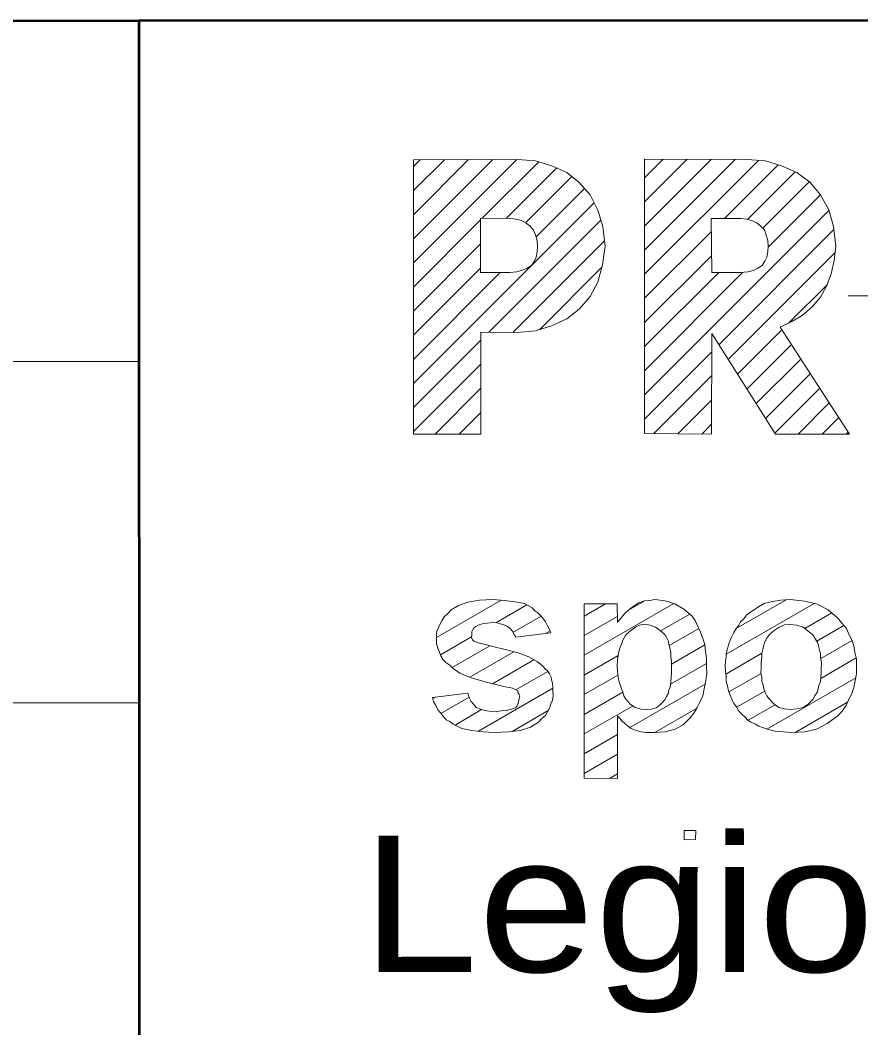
# Model space of a CAD drawing. Extents: x -670514 to -669423, y -1130798 to -1130123.
# Drawn here: x -670181.3 to -670176.37, y -1130779.48 to -1130773.57 of the extents above; entities that cross this region are included whole.
import ezdxf
from ezdxf.enums import TextEntityAlignment as Align

# ---------------------------------------------------------------- set-up
doc = ezdxf.new("R2010")
doc.units = 0
doc.header["$LTSCALE"] = 0.24
doc.layers.add('61', color=7, linetype='Continuous', lineweight=13)

msp = doc.modelspace()

# ---------------------------------------------------------------- linework, layer by layer
at = {"layer": '61', "lineweight": 53}
msp.add_line((-670180.6, -1130793.573), (-670180.605, -1130773.571), dxfattribs=at)
at = {"layer": '61'}
for p, q in [((-670178.996, -1130774.711), (-670178.673, -1130774.387)), ((-670178.996, -1130774.852), (-670178.531, -1130774.387)), ((-670178.996, -1130774.993), (-670178.39, -1130774.387)), ((-670178.996, -1130774.428), (-670178.956, -1130774.388)), ((-670178.996, -1130774.569), (-670178.814, -1130774.388)), ((-670178.592, -1130774.731), (-670178.261, -1130774.4)), ((-670177.64, -1130774.494), (-670177.531, -1130774.385)), ((-670177.64, -1130774.635), (-670177.39, -1130774.385)), ((-670177.64, -1130774.777), (-670177.249, -1130774.386)), ((-670177.64, -1130774.918), (-670177.108, -1130774.386)), ((-670177.64, -1130775.06), (-670176.972, -1130774.392)), ((-670177.171, -1130774.732), (-670176.856, -1130774.417)), ((-670178.452, -1130774.732), (-670178.156, -1130774.437)), ((-670178.338, -1130774.759), (-670178.066, -1130774.487)), ((-670177.036, -1130774.738), (-670176.756, -1130774.459)), ((-670176.946, -1130774.79), (-670176.674, -1130774.518)), ((-670178.276, -1130774.84), (-670177.993, -1130774.556)), ((-670176.916, -1130774.901), (-670176.609, -1130774.594)), ((-670178.996, -1130775.701), (-670177.936, -1130774.641)), ((-670177.641, -1130775.767), (-670176.559, -1130774.685)), ((-670178.996, -1130775.135), (-670178.602, -1130774.741)), ((-670178.553, -1130775.399), (-670177.897, -1130774.743)), ((-670177.641, -1130775.201), (-670177.248, -1130774.809)), ((-670177.205, -1130775.473), (-670176.529, -1130774.797)), ((-670178.996, -1130775.276), (-670178.602, -1130774.882)), ((-670178.413, -1130775.401), (-670177.876, -1130774.863)), ((-670177.641, -1130775.343), (-670177.246, -1130774.949)), ((-670177.15, -1130775.559), (-670176.523, -1130774.933)), ((-670178.255, -1130775.383), (-670177.89, -1130775.019)), ((-670178.996, -1130775.418), (-670178.602, -1130775.024)), ((-670178.996, -1130775.559), (-670178.487, -1130775.05)), ((-670177.641, -1130775.626), (-670177.063, -1130775.048)), ((-670177.641, -1130775.484), (-670177.205, -1130775.049)), ((-670176.795, -1130775.346), (-670176.568, -1130775.119)), ((-670176.446, -1130775.187), (-670175.749, -1130775.187)), ((-670177.095, -1130775.646), (-670176.835, -1130775.386)), ((-670178.996, -1130775.842), (-670178.6, -1130775.446)), ((-670177.04, -1130775.733), (-670176.779, -1130775.472)), ((-670177.641, -1130775.909), (-670177.246, -1130775.514)), ((-670220.607, -1130775.584), (-670180.602, -1130775.571)), ((-670178.996, -1130775.983), (-670178.6, -1130775.588)), ((-670176.985, -1130775.819), (-670176.724, -1130775.557)), ((-670177.586, -1130775.995), (-670177.247, -1130775.656)), ((-670176.931, -1130775.906), (-670176.668, -1130775.643)), ((-670178.869, -1130775.998), (-670178.601, -1130775.729)), ((-670176.876, -1130775.992), (-670176.612, -1130775.729)), ((-670177.445, -1130775.996), (-670177.247, -1130775.798)), ((-670176.739, -1130775.997), (-670176.557, -1130775.815)), ((-670178.728, -1130775.998), (-670178.601, -1130775.871)), ((-670176.598, -1130775.998), (-670176.501, -1130775.901)), ((-670177.304, -1130775.997), (-670177.248, -1130775.94)), ((-670176.457, -1130775.998), (-670176.446, -1130775.986)), ((-670178.861, -1130777.19), (-670178.482, -1130776.971)), ((-670177.102, -1130777.139), (-670176.809, -1130776.97)), ((-670178.513, -1130777.104), (-670178.331, -1130776.999)), ((-670177.994, -1130777.295), (-670177.468, -1130776.992)), ((-670177.994, -1130777.065), (-670177.87, -1130776.993)), ((-670177.734, -1130777.03), (-670177.642, -1130776.977)), ((-670177.162, -1130777.289), (-670176.646, -1130776.991)), ((-670178.412, -1130777.162), (-670178.247, -1130777.066)), ((-670177.994, -1130777.18), (-670177.799, -1130777.068)), ((-670177.546, -1130777.152), (-670177.375, -1130777.054)), ((-670176.7, -1130777.138), (-670176.542, -1130777.047)), ((-670177.495, -1130777.238), (-670177.322, -1130777.139)), ((-670176.63, -1130777.213), (-670176.471, -1130777.121)), ((-670178.838, -1130777.292), (-670178.655, -1130777.186)), ((-670178.221, -1130777.167), (-670178.194, -1130777.152)), ((-670176.607, -1130777.315), (-670176.423, -1130777.209)), ((-670178.768, -1130777.367), (-670178.547, -1130777.24)), ((-670177.483, -1130777.347), (-670177.287, -1130777.234)), ((-670178.666, -1130777.424), (-670178.407, -1130777.274)), ((-670178.532, -1130777.462), (-670178.289, -1130777.321)), ((-670177.994, -1130777.411), (-670177.795, -1130777.296)), ((-670177.163, -1130777.405), (-670176.953, -1130777.283)), ((-670176.607, -1130777.431), (-670176.398, -1130777.31)), ((-670177.488, -1130777.465), (-670177.277, -1130777.343)), ((-670178.395, -1130777.498), (-670178.208, -1130777.39)), ((-670177.994, -1130777.526), (-670177.796, -1130777.412)), ((-670177.146, -1130777.51), (-670176.957, -1130777.402)), ((-670176.922, -1130777.728), (-670176.401, -1130777.427)), ((-670178.615, -1130777.741), (-670178.178, -1130777.489)), ((-670177.727, -1130777.719), (-670177.285, -1130777.464)), ((-670177.1, -1130777.6), (-670176.935, -1130777.505)), ((-670178.882, -1130777.549), (-670178.867, -1130777.54)), ((-670178.835, -1130777.637), (-670178.669, -1130777.541)), ((-670177.994, -1130777.642), (-670177.767, -1130777.511)), ((-670220.607, -1130777.585), (-670180.607, -1130777.574)), ((-670178.752, -1130777.705), (-670178.596, -1130777.614)), ((-670178.417, -1130777.742), (-670178.205, -1130777.62)), ((-670177.994, -1130777.757), (-670177.708, -1130777.592)), ((-670177.579, -1130777.749), (-670177.336, -1130777.608)), ((-670177.033, -1130777.676), (-670176.875, -1130777.585)), ((-670176.757, -1130777.748), (-670176.45, -1130777.571)), ((-670177.994, -1130777.873), (-670177.799, -1130777.76)), ((-670177.994, -1130777.988), (-670177.799, -1130777.876)), ((-670177.845, -1130778.018), (-670177.799, -1130777.991))]:
    msp.add_line(p, q, dxfattribs=at)
at = {"layer": '61', "lineweight": 53}
msp.add_lwpolyline([(-670220.601, -1130793.585), (-670160.604, -1130793.566), (-670160.605, -1130773.569), (-670220.604, -1130773.581)], close=True, dxfattribs=at)
at = {"layer": '61'}
for points in [[(-670178.385, -1130774.387), (-670178.996, -1130774.388), (-670178.996, -1130775.998), (-670178.601, -1130775.998), (-670178.6, -1130775.399), (-670178.386, -1130775.401), (-670178.279, -1130775.391), (-670178.186, -1130775.362), (-670178.097, -1130775.321), (-670178.023, -1130775.265), (-670177.959, -1130775.191), (-670177.915, -1130775.107), (-670177.886, -1130775.005), (-670177.872, -1130774.894), (-670177.885, -1130774.78), (-670177.915, -1130774.683), (-670177.96, -1130774.593), (-670178.025, -1130774.52), (-670178.096, -1130774.463), (-670178.185, -1130774.424), (-670178.28, -1130774.394)], [(-670177.037, -1130774.386), (-670177.64, -1130774.385), (-670177.641, -1130775.995), (-670177.248, -1130775.997), (-670177.246, -1130775.407), (-670176.873, -1130775.997), (-670176.438, -1130775.998), (-670176.845, -1130775.37), (-670176.776, -1130775.337), (-670176.715, -1130775.301), (-670176.659, -1130775.252), (-670176.608, -1130775.195), (-670176.572, -1130775.13), (-670176.545, -1130775.057), (-670176.528, -1130774.979), (-670176.519, -1130774.894), (-670176.531, -1130774.78), (-670176.56, -1130774.681), (-670176.609, -1130774.593), (-670176.671, -1130774.52), (-670176.747, -1130774.463), (-670176.836, -1130774.423), (-670176.931, -1130774.395)], [(-670178.602, -1130775.05), (-670178.602, -1130774.731), (-670178.429, -1130774.732), (-670178.393, -1130774.736), (-670178.362, -1130774.745), (-670178.335, -1130774.761), (-670178.312, -1130774.778), (-670178.292, -1130774.802), (-670178.279, -1130774.829), (-670178.271, -1130774.862), (-670178.268, -1130774.895), (-670178.27, -1130774.928), (-670178.276, -1130774.959), (-670178.287, -1130774.984), (-670178.304, -1130775.008), (-670178.329, -1130775.025), (-670178.357, -1130775.036), (-670178.39, -1130775.045), (-670178.43, -1130775.05)], [(-670176.918, -1130774.862), (-670176.915, -1130774.894), (-670176.918, -1130774.926), (-670176.923, -1130774.96), (-670176.934, -1130774.983), (-670176.95, -1130775.008), (-670176.976, -1130775.025), (-670177.003, -1130775.037), (-670177.035, -1130775.046), (-670177.077, -1130775.049), (-670177.245, -1130775.049), (-670177.249, -1130774.732), (-670177.076, -1130774.732), (-670177.041, -1130774.737), (-670177.007, -1130774.746), (-670176.979, -1130774.76), (-670176.958, -1130774.777), (-670176.937, -1130774.8), (-670176.926, -1130774.83)], [(-670177.407, -1130778.323), (-670177.34, -1130778.324), (-670177.341, -1130778.375), (-670177.407, -1130778.378)]]:
    msp.add_lwpolyline(points, close=True, dxfattribs=at)
for points in [[(-670178.884, -1130777.542), (-670178.676, -1130777.517), (-670178.669, -1130777.543), (-670178.657, -1130777.567), (-670178.644, -1130777.582), (-670178.628, -1130777.602), (-670178.609, -1130777.61), (-670178.584, -1130777.618), (-670178.552, -1130777.624), (-670178.518, -1130777.627), (-670178.482, -1130777.622), (-670178.45, -1130777.62), (-670178.421, -1130777.611), (-670178.397, -1130777.603), (-670178.387, -1130777.591), (-670178.381, -1130777.576), (-670178.377, -1130777.558), (-670178.373, -1130777.541), (-670178.372, -1130777.533), (-670178.376, -1130777.526), (-670178.384, -1130777.513), (-670178.383, -1130777.503), (-670178.396, -1130777.498), (-670178.414, -1130777.488), (-670178.432, -1130777.484), (-670178.458, -1130777.481), (-670178.568, -1130777.453), (-670178.658, -1130777.427), (-670178.723, -1130777.4), (-670178.764, -1130777.371), (-670178.783, -1130777.354), (-670178.805, -1130777.337), (-670178.821, -1130777.322), (-670178.836, -1130777.298), (-670178.843, -1130777.277), (-670178.853, -1130777.253), (-670178.861, -1130777.227), (-670178.861, -1130777.201), (-670178.861, -1130777.176), (-670178.858, -1130777.154), (-670178.849, -1130777.132), (-670178.84, -1130777.111), (-670178.827, -1130777.089), (-670178.815, -1130777.07), (-670178.794, -1130777.05), (-670178.775, -1130777.028), (-670178.732, -1130777.004), (-670178.677, -1130776.983), (-670178.608, -1130776.972), (-670178.53, -1130776.968), (-670178.462, -1130776.973), (-670178.399, -1130776.981), (-670178.344, -1130776.992), (-670178.299, -1130777.017), (-670178.283, -1130777.034), (-670178.267, -1130777.046), (-670178.251, -1130777.061), (-670178.233, -1130777.083), (-670178.222, -1130777.098), (-670178.211, -1130777.118), (-670178.197, -1130777.144), (-670178.19, -1130777.163), (-670178.396, -1130777.188), (-670178.406, -1130777.173), (-670178.417, -1130777.151), (-670178.429, -1130777.139), (-670178.445, -1130777.127), (-670178.46, -1130777.119), (-670178.479, -1130777.112), (-670178.504, -1130777.105), (-670178.531, -1130777.103), (-670178.564, -1130777.107), (-670178.592, -1130777.11), (-670178.616, -1130777.118), (-670178.629, -1130777.127), (-670178.641, -1130777.135), (-670178.649, -1130777.147), (-670178.653, -1130777.155), (-670178.654, -1130777.163), (-670178.654, -1130777.179), (-670178.655, -1130777.191), (-670178.65, -1130777.204), (-670178.641, -1130777.212), (-670178.616, -1130777.222), (-670178.576, -1130777.232), (-670178.522, -1130777.246), (-670178.458, -1130777.261), (-670178.381, -1130777.281), (-670178.319, -1130777.305), (-670178.271, -1130777.331), (-670178.239, -1130777.358), (-670178.222, -1130777.376), (-670178.21, -1130777.387), (-670178.197, -1130777.404), (-670178.189, -1130777.424), (-670178.187, -1130777.439), (-670178.181, -1130777.458), (-670178.178, -1130777.483), (-670178.178, -1130777.503), (-670178.177, -1130777.533), (-670178.181, -1130777.558)], [(-670178.884, -1130777.542), (-670178.676, -1130777.517), (-670178.669, -1130777.543), (-670178.657, -1130777.567), (-670178.644, -1130777.582), (-670178.628, -1130777.602), (-670178.609, -1130777.61), (-670178.584, -1130777.618), (-670178.552, -1130777.624), (-670178.518, -1130777.627), (-670178.482, -1130777.622), (-670178.45, -1130777.62), (-670178.421, -1130777.611), (-670178.397, -1130777.603), (-670178.387, -1130777.591), (-670178.381, -1130777.576), (-670178.377, -1130777.558), (-670178.373, -1130777.541), (-670178.372, -1130777.533), (-670178.376, -1130777.526), (-670178.384, -1130777.513), (-670178.383, -1130777.503), (-670178.396, -1130777.498), (-670178.414, -1130777.488), (-670178.432, -1130777.484), (-670178.458, -1130777.481), (-670178.568, -1130777.453), (-670178.658, -1130777.427), (-670178.723, -1130777.4), (-670178.764, -1130777.371), (-670178.783, -1130777.354), (-670178.805, -1130777.337), (-670178.821, -1130777.322), (-670178.836, -1130777.298), (-670178.843, -1130777.277), (-670178.853, -1130777.253), (-670178.861, -1130777.227), (-670178.861, -1130777.201), (-670178.861, -1130777.176), (-670178.858, -1130777.154), (-670178.849, -1130777.132), (-670178.84, -1130777.111), (-670178.827, -1130777.089), (-670178.815, -1130777.07), (-670178.794, -1130777.05), (-670178.775, -1130777.028), (-670178.732, -1130777.004), (-670178.677, -1130776.983), (-670178.608, -1130776.972), (-670178.53, -1130776.968), (-670178.462, -1130776.973), (-670178.399, -1130776.981), (-670178.344, -1130776.992), (-670178.299, -1130777.017), (-670178.283, -1130777.034), (-670178.267, -1130777.046), (-670178.251, -1130777.061), (-670178.233, -1130777.083), (-670178.222, -1130777.098), (-670178.211, -1130777.118), (-670178.197, -1130777.144), (-670178.19, -1130777.163), (-670178.396, -1130777.188), (-670178.406, -1130777.173), (-670178.417, -1130777.151), (-670178.429, -1130777.139), (-670178.445, -1130777.127), (-670178.46, -1130777.119), (-670178.479, -1130777.112), (-670178.504, -1130777.105), (-670178.531, -1130777.103), (-670178.564, -1130777.107), (-670178.592, -1130777.11), (-670178.616, -1130777.118), (-670178.629, -1130777.127), (-670178.641, -1130777.135), (-670178.649, -1130777.147), (-670178.653, -1130777.155), (-670178.654, -1130777.163), (-670178.654, -1130777.179), (-670178.655, -1130777.191), (-670178.65, -1130777.204), (-670178.641, -1130777.212), (-670178.616, -1130777.222), (-670178.576, -1130777.232), (-670178.522, -1130777.246), (-670178.458, -1130777.261), (-670178.381, -1130777.281), (-670178.319, -1130777.305), (-670178.271, -1130777.331), (-670178.239, -1130777.358), (-670178.222, -1130777.376), (-670178.21, -1130777.387), (-670178.197, -1130777.404), (-670178.189, -1130777.424), (-670178.187, -1130777.439), (-670178.181, -1130777.458), (-670178.178, -1130777.483), (-670178.178, -1130777.503), (-670178.177, -1130777.533), (-670178.181, -1130777.558)], [(-670177.313, -1130777.159), (-670177.299, -1130777.196), (-670177.287, -1130777.232), (-670177.282, -1130777.273), (-670177.276, -1130777.314), (-670177.277, -1130777.358), (-670177.274, -1130777.406), (-670177.283, -1130777.452), (-670177.291, -1130777.492), (-670177.299, -1130777.533), (-670177.316, -1130777.571), (-670177.332, -1130777.602), (-670177.352, -1130777.635), (-670177.373, -1130777.662), (-670177.413, -1130777.704), (-670177.461, -1130777.728), (-670177.519, -1130777.744), (-670177.579, -1130777.749), (-670177.608, -1130777.748), (-670177.632, -1130777.748), (-670177.66, -1130777.744), (-670177.69, -1130777.736), (-670177.719, -1130777.724), (-670177.743, -1130777.708), (-670177.77, -1130777.684), (-670177.799, -1130777.651), (-670177.799, -1130778.018), (-670177.994, -1130778.017), (-670177.994, -1130776.993), (-670177.8, -1130776.993), (-670177.799, -1130777.101), (-670177.778, -1130777.075), (-670177.755, -1130777.05), (-670177.73, -1130777.026), (-670177.702, -1130777.005), (-670177.674, -1130776.988), (-670177.64, -1130776.976), (-670177.61, -1130776.974), (-670177.58, -1130776.968), (-670177.52, -1130776.976)], [(-670177.162, -1130777.419), (-670177.165, -1130777.39), (-670177.167, -1130777.358), (-670177.166, -1130777.329), (-670177.161, -1130777.306), (-670177.162, -1130777.283), (-670177.153, -1130777.258), (-670177.148, -1130777.233), (-670177.139, -1130777.206), (-670177.13, -1130777.188), (-670177.117, -1130777.162), (-670177.104, -1130777.142), (-670177.087, -1130777.118), (-670177.077, -1130777.098), (-670177.058, -1130777.082), (-670177.043, -1130777.06), (-670177.023, -1130777.045), (-670177.003, -1130777.033), (-670176.981, -1130777.016), (-670176.938, -1130776.992), (-670176.889, -1130776.98), (-670176.84, -1130776.972), (-670176.786, -1130776.968), (-670176.701, -1130776.977), (-670176.628, -1130776.996), (-670176.563, -1130777.029)], [(-670177.52, -1130776.976), (-670177.463, -1130776.993), (-670177.41, -1130777.024), (-670177.361, -1130777.066), (-670177.344, -1130777.092), (-670177.328, -1130777.127), (-670177.313, -1130777.159)], [(-670176.563, -1130777.029), (-670176.506, -1130777.077), (-670176.483, -1130777.106), (-670176.456, -1130777.138), (-670176.441, -1130777.171), (-670176.425, -1130777.204), (-670176.412, -1130777.24), (-670176.407, -1130777.276), (-670176.397, -1130777.316), (-670176.397, -1130777.357), (-670176.397, -1130777.404), (-670176.404, -1130777.445), (-670176.412, -1130777.484), (-670176.426, -1130777.526), (-670176.444, -1130777.556), (-670176.457, -1130777.589), (-670176.482, -1130777.623), (-670176.506, -1130777.65), (-670176.569, -1130777.695), (-670176.632, -1130777.729), (-670176.701, -1130777.745), (-670176.776, -1130777.749), (-670176.828, -1130777.744), (-670176.875, -1130777.741), (-670176.926, -1130777.727), (-670176.97, -1130777.711), (-670176.99, -1130777.699), (-670177.016, -1130777.688), (-670177.034, -1130777.676), (-670177.05, -1130777.658), (-670177.072, -1130777.638), (-670177.088, -1130777.623), (-670177.101, -1130777.598), (-670177.116, -1130777.579), (-670177.128, -1130777.553), (-670177.139, -1130777.53), (-670177.148, -1130777.503), (-670177.153, -1130777.477), (-670177.161, -1130777.447), (-670177.162, -1130777.419)], [(-670177.482, -1130777.331), (-670177.487, -1130777.305), (-670177.486, -1130777.278), (-670177.491, -1130777.252), (-670177.498, -1130777.229), (-670177.502, -1130777.208), (-670177.51, -1130777.193), (-670177.52, -1130777.176), (-670177.549, -1130777.149), (-670177.576, -1130777.13), (-670177.608, -1130777.118), (-670177.64, -1130777.112), (-670177.67, -1130777.118), (-670177.694, -1130777.13), (-670177.722, -1130777.151), (-670177.75, -1130777.175), (-670177.759, -1130777.192), (-670177.767, -1130777.206), (-670177.776, -1130777.23), (-670177.783, -1130777.248), (-670177.792, -1130777.273), (-670177.795, -1130777.297), (-670177.799, -1130777.325), (-670177.801, -1130777.358), (-670177.798, -1130777.391), (-670177.795, -1130777.421), (-670177.792, -1130777.445), (-670177.784, -1130777.468), (-670177.776, -1130777.492), (-670177.767, -1130777.512), (-670177.761, -1130777.534), (-670177.751, -1130777.553), (-670177.722, -1130777.583), (-670177.695, -1130777.601), (-670177.661, -1130777.611), (-670177.629, -1130777.614), (-670177.599, -1130777.611), (-670177.572, -1130777.603), (-670177.547, -1130777.583), (-670177.519, -1130777.554)], [(-670176.653, -1130777.175), (-670176.682, -1130777.151), (-670176.71, -1130777.13), (-670176.747, -1130777.119), (-670176.788, -1130777.114), (-670176.82, -1130777.117), (-670176.851, -1130777.131), (-670176.88, -1130777.15), (-670176.908, -1130777.174), (-670176.923, -1130777.195), (-670176.934, -1130777.216), (-670176.941, -1130777.235), (-670176.946, -1130777.261), (-670176.953, -1130777.285), (-670176.953, -1130777.309), (-670176.957, -1130777.338), (-670176.957, -1130777.371), (-670176.958, -1130777.399), (-670176.953, -1130777.423), (-670176.953, -1130777.447), (-670176.945, -1130777.471), (-670176.941, -1130777.491), (-670176.932, -1130777.513), (-670176.922, -1130777.533), (-670176.908, -1130777.553), (-670176.881, -1130777.581), (-670176.852, -1130777.602), (-670176.819, -1130777.61), (-670176.786, -1130777.614), (-670176.746, -1130777.609), (-670176.709, -1130777.602), (-670176.681, -1130777.582), (-670176.652, -1130777.553), (-670176.642, -1130777.532), (-670176.628, -1130777.513), (-670176.621, -1130777.492), (-670176.617, -1130777.472), (-670176.608, -1130777.449), (-670176.607, -1130777.424), (-670176.604, -1130777.398)], [(-670176.604, -1130777.398), (-670176.604, -1130777.372), (-670176.603, -1130777.338), (-670176.608, -1130777.309), (-670176.608, -1130777.285), (-670176.616, -1130777.26), (-670176.619, -1130777.236), (-670176.628, -1130777.216), (-670176.641, -1130777.195), (-670176.653, -1130777.175)], [(-670177.519, -1130777.554), (-670177.512, -1130777.537), (-670177.502, -1130777.521), (-670177.498, -1130777.5), (-670177.49, -1130777.482), (-670177.486, -1130777.452), (-670177.485, -1130777.423), (-670177.482, -1130777.395), (-670177.483, -1130777.358), (-670177.482, -1130777.331)], [(-670178.181, -1130777.558), (-670178.19, -1130777.581), (-670178.198, -1130777.606), (-670178.209, -1130777.627), (-670178.221, -1130777.648), (-670178.242, -1130777.667), (-670178.262, -1130777.687), (-670178.309, -1130777.717), (-670178.368, -1130777.737), (-670178.437, -1130777.744), (-670178.518, -1130777.749), (-670178.587, -1130777.744), (-670178.653, -1130777.737), (-670178.713, -1130777.724), (-670178.762, -1130777.7), (-670178.783, -1130777.684), (-670178.803, -1130777.673), (-670178.823, -1130777.65), (-670178.836, -1130777.635), (-670178.853, -1130777.616), (-670178.865, -1130777.59), (-670178.878, -1130777.566), (-670178.884, -1130777.542)], [(-670178.181, -1130777.558), (-670178.19, -1130777.581), (-670178.198, -1130777.606), (-670178.209, -1130777.627), (-670178.221, -1130777.648), (-670178.242, -1130777.667), (-670178.262, -1130777.687), (-670178.309, -1130777.717), (-670178.368, -1130777.737), (-670178.437, -1130777.744), (-670178.518, -1130777.749), (-670178.587, -1130777.744), (-670178.653, -1130777.737), (-670178.713, -1130777.724), (-670178.762, -1130777.7), (-670178.783, -1130777.684), (-670178.803, -1130777.673), (-670178.823, -1130777.65), (-670178.836, -1130777.635), (-670178.853, -1130777.616), (-670178.865, -1130777.59), (-670178.878, -1130777.566), (-670178.884, -1130777.542)]]:
    msp.add_lwpolyline(points, dxfattribs=at)

# ---------------------------------------------------------------- texts
at = {"layer": '61', "width": 1.15}
msp.add_text('Legionaru ', height=0.8, rotation=0.013, dxfattribs=at).set_placement((-670176.3936, -1130779.1523), align=Align.CENTER)

doc.saveas('drawing.dxf')
